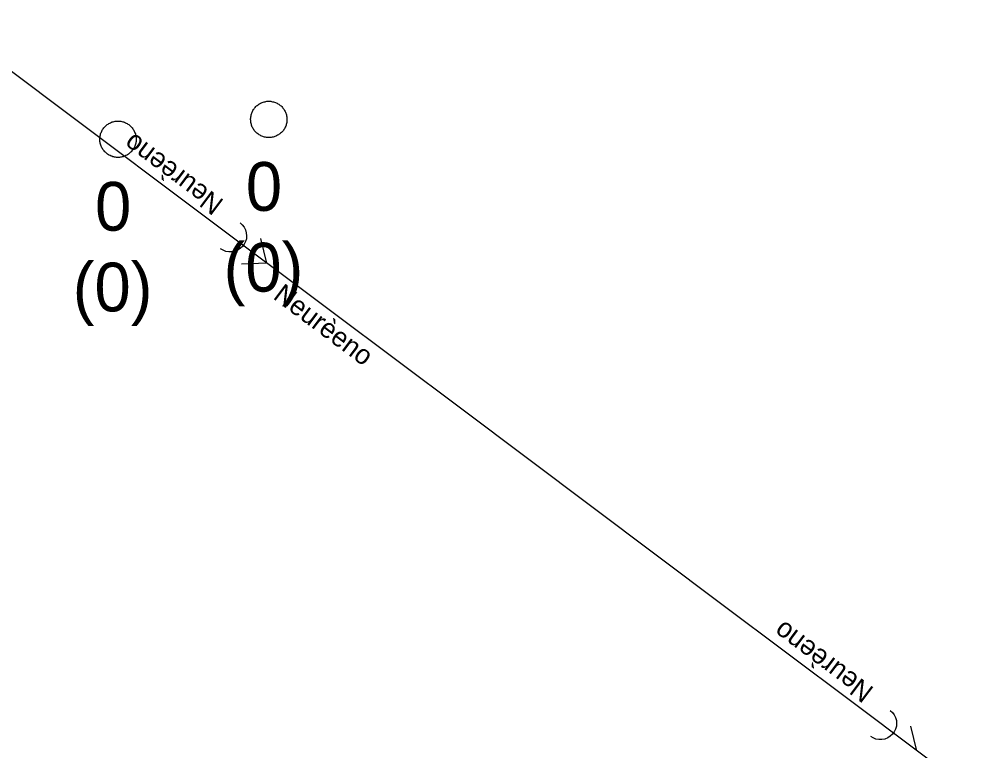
# Model space of a CAD drawing. Extents: x -606452 to -604459, y -1157823 to -1156972.
# Drawn here: x -605996.68 to -605983.44, y -1157646.7 to -1157636.64 of the extents above; entities that cross this region are included whole.
import ezdxf

# ---------------------------------------------------------------- set-up
doc = ezdxf.new("R2010")
doc.units = 0
doc.layers.add('Stoka', color=7, linetype='Continuous')
doc.layers.add('Vstupní šachta stoky', color=7, linetype='Continuous')

msp = doc.modelspace()

# ---------------------------------------------------------------- linework, layer by layer
at = {"layer": 'Stoka'}
for points in [[(-605995.955, -1157637.98), (-605997.744, -1157636.638)], [(-605994.167, -1157639.322), (-605995.955, -1157637.98)], [(-605992.378, -1157640.664), (-605994.167, -1157639.322)], [(-605993.638, -1157639.437), (-605993.608, -1157639.465), (-605993.583, -1157639.498), (-605993.564, -1157639.535), (-605993.553, -1157639.575), (-605993.549, -1157639.616), (-605993.552, -1157639.657), (-605993.564, -1157639.696), (-605993.582, -1157639.733), (-605993.607, -1157639.766), (-605993.637, -1157639.794), (-605993.672, -1157639.816), (-605993.711, -1157639.831), (-605993.751, -1157639.839), (-605993.792, -1157639.839), (-605993.833, -1157639.832), (-605993.871, -1157639.817), (-605993.907, -1157639.795)], [(-605993.271, -1157639.992), (-605993.353, -1157639.653)], [(-605993.271, -1157639.993), (-605993.621, -1157640.01)], [(-605990.589, -1157642.005), (-605992.378, -1157640.664)], [(-605988.801, -1157643.347), (-605990.589, -1157642.005)], [(-605987.012, -1157644.689), (-605988.801, -1157643.347)], [(-605985.224, -1157646.031), (-605987.012, -1157644.689)], [(-605983.435, -1157647.373), (-605985.224, -1157646.031)], [(-605984.695, -1157646.147), (-605984.664, -1157646.175), (-605984.639, -1157646.208), (-605984.621, -1157646.245), (-605984.609, -1157646.284), (-605984.606, -1157646.325), (-605984.609, -1157646.366), (-605984.62, -1157646.406), (-605984.639, -1157646.443), (-605984.663, -1157646.476), (-605984.694, -1157646.504), (-605984.729, -1157646.526), (-605984.767, -1157646.541), (-605984.808, -1157646.549), (-605984.849, -1157646.549), (-605984.89, -1157646.541), (-605984.928, -1157646.526), (-605984.963, -1157646.505)], [(-605984.328, -1157646.702), (-605984.41, -1157646.362)]]:
    msp.add_lwpolyline(points, dxfattribs=at)
at = {"layer": 'Vstupní šachta stoky'}
for p, q in [((-605993.256, -1157637.766), (-605993.243, -1157637.766)), ((-605995.331, -1157638.039), (-605995.318, -1157638.039))]:
    msp.add_line(p, q, dxfattribs=at)
for points in [[(-605993.243, -1157637.766), (-605993.23, -1157637.766), (-605993.217, -1157637.767), (-605993.204, -1157637.769), (-605993.191, -1157637.772), (-605993.178, -1157637.775), (-605993.165, -1157637.778), (-605993.153, -1157637.783), (-605993.141, -1157637.788), (-605993.129, -1157637.794), (-605993.117, -1157637.8), (-605993.106, -1157637.807), (-605993.095, -1157637.815), (-605993.085, -1157637.823), (-605993.075, -1157637.831), (-605993.065, -1157637.84), (-605993.056, -1157637.85), (-605993.048, -1157637.86), (-605993.04, -1157637.871), (-605993.032, -1157637.882), (-605993.025, -1157637.893), (-605993.019, -1157637.905), (-605993.014, -1157637.917), (-605993.009, -1157637.929), (-605993.004, -1157637.941), (-605993.001, -1157637.954), (-605992.998, -1157637.967), (-605992.996, -1157637.98), (-605992.994, -1157637.993), (-605992.993, -1157638.006), (-605992.993, -1157638.019), (-605992.994, -1157638.033), (-605992.995, -1157638.046), (-605992.997, -1157638.059), (-605992.999, -1157638.072), (-605993.003, -1157638.084), (-605993.006, -1157638.097), (-605993.011, -1157638.109), (-605993.016, -1157638.122), (-605993.022, -1157638.133), (-605993.029, -1157638.145), (-605993.036, -1157638.156), (-605993.043, -1157638.167), (-605993.052, -1157638.177), (-605993.06, -1157638.187), (-605993.07, -1157638.196), (-605993.08, -1157638.205), (-605993.09, -1157638.214), (-605993.1, -1157638.221), (-605993.111, -1157638.229), (-605993.123, -1157638.235), (-605993.135, -1157638.241), (-605993.147, -1157638.247), (-605993.159, -1157638.251), (-605993.171, -1157638.256), (-605993.184, -1157638.259), (-605993.197, -1157638.262), (-605993.21, -1157638.264), (-605993.223, -1157638.265), (-605993.236, -1157638.266), (-605993.25, -1157638.266), (-605993.263, -1157638.265), (-605993.276, -1157638.264), (-605993.289, -1157638.262), (-605993.302, -1157638.259), (-605993.315, -1157638.256), (-605993.327, -1157638.251), (-605993.339, -1157638.247), (-605993.351, -1157638.241), (-605993.363, -1157638.235), (-605993.375, -1157638.229), (-605993.386, -1157638.221), (-605993.396, -1157638.214), (-605993.406, -1157638.205), (-605993.416, -1157638.196), (-605993.426, -1157638.187), (-605993.434, -1157638.177), (-605993.443, -1157638.167), (-605993.45, -1157638.156), (-605993.457, -1157638.145), (-605993.464, -1157638.133), (-605993.47, -1157638.122), (-605993.475, -1157638.109), (-605993.48, -1157638.097), (-605993.483, -1157638.084), (-605993.487, -1157638.072), (-605993.489, -1157638.059), (-605993.491, -1157638.046), (-605993.492, -1157638.033), (-605993.493, -1157638.019), (-605993.493, -1157638.006), (-605993.492, -1157637.993), (-605993.49, -1157637.98), (-605993.488, -1157637.967), (-605993.485, -1157637.954), (-605993.482, -1157637.941), (-605993.477, -1157637.929), (-605993.472, -1157637.917), (-605993.467, -1157637.905), (-605993.461, -1157637.893), (-605993.454, -1157637.882)], [(-605993.454, -1157637.882), (-605993.446, -1157637.871), (-605993.438, -1157637.86), (-605993.43, -1157637.85), (-605993.421, -1157637.84), (-605993.411, -1157637.831), (-605993.401, -1157637.823), (-605993.391, -1157637.815), (-605993.38, -1157637.807), (-605993.369, -1157637.8), (-605993.357, -1157637.794), (-605993.345, -1157637.788), (-605993.333, -1157637.783), (-605993.321, -1157637.778), (-605993.308, -1157637.775), (-605993.295, -1157637.772), (-605993.282, -1157637.769), (-605993.269, -1157637.767), (-605993.256, -1157637.766)], [(-605995.318, -1157638.039), (-605995.305, -1157638.039), (-605995.292, -1157638.04), (-605995.279, -1157638.042), (-605995.266, -1157638.045), (-605995.253, -1157638.048), (-605995.24, -1157638.051), (-605995.228, -1157638.056), (-605995.216, -1157638.061), (-605995.204, -1157638.067), (-605995.192, -1157638.073), (-605995.181, -1157638.08), (-605995.17, -1157638.088), (-605995.16, -1157638.096), (-605995.15, -1157638.104), (-605995.14, -1157638.113), (-605995.131, -1157638.123), (-605995.123, -1157638.133), (-605995.115, -1157638.144), (-605995.107, -1157638.155), (-605995.1, -1157638.166), (-605995.094, -1157638.178), (-605995.089, -1157638.19), (-605995.084, -1157638.202), (-605995.079, -1157638.214), (-605995.076, -1157638.227), (-605995.073, -1157638.24), (-605995.071, -1157638.253), (-605995.069, -1157638.266), (-605995.068, -1157638.279), (-605995.068, -1157638.292), (-605995.069, -1157638.306), (-605995.07, -1157638.319), (-605995.072, -1157638.332), (-605995.074, -1157638.345), (-605995.078, -1157638.357), (-605995.081, -1157638.37), (-605995.086, -1157638.382), (-605995.091, -1157638.395), (-605995.097, -1157638.406), (-605995.104, -1157638.418), (-605995.111, -1157638.429), (-605995.118, -1157638.44), (-605995.127, -1157638.45), (-605995.135, -1157638.46), (-605995.145, -1157638.469), (-605995.155, -1157638.478), (-605995.165, -1157638.487), (-605995.175, -1157638.494), (-605995.186, -1157638.502), (-605995.198, -1157638.508), (-605995.21, -1157638.514), (-605995.222, -1157638.52), (-605995.234, -1157638.524), (-605995.246, -1157638.529), (-605995.259, -1157638.532), (-605995.272, -1157638.535), (-605995.285, -1157638.537), (-605995.298, -1157638.538), (-605995.311, -1157638.539), (-605995.325, -1157638.539), (-605995.338, -1157638.538), (-605995.351, -1157638.537), (-605995.364, -1157638.535), (-605995.377, -1157638.532), (-605995.39, -1157638.529), (-605995.402, -1157638.524), (-605995.414, -1157638.52), (-605995.426, -1157638.514), (-605995.438, -1157638.508), (-605995.45, -1157638.502), (-605995.461, -1157638.494), (-605995.471, -1157638.487), (-605995.481, -1157638.478), (-605995.491, -1157638.469), (-605995.501, -1157638.46), (-605995.509, -1157638.45), (-605995.518, -1157638.44), (-605995.525, -1157638.429), (-605995.532, -1157638.418), (-605995.539, -1157638.406), (-605995.545, -1157638.395), (-605995.55, -1157638.382), (-605995.555, -1157638.37), (-605995.558, -1157638.357), (-605995.562, -1157638.345), (-605995.564, -1157638.332), (-605995.566, -1157638.319), (-605995.567, -1157638.306), (-605995.568, -1157638.292), (-605995.568, -1157638.279), (-605995.567, -1157638.266), (-605995.565, -1157638.253), (-605995.563, -1157638.24), (-605995.56, -1157638.227), (-605995.557, -1157638.214), (-605995.552, -1157638.202), (-605995.547, -1157638.19), (-605995.542, -1157638.178), (-605995.536, -1157638.166), (-605995.529, -1157638.155)], [(-605995.529, -1157638.155), (-605995.521, -1157638.144), (-605995.513, -1157638.133), (-605995.505, -1157638.123), (-605995.496, -1157638.113), (-605995.486, -1157638.104), (-605995.476, -1157638.096), (-605995.466, -1157638.088), (-605995.455, -1157638.08), (-605995.444, -1157638.073), (-605995.432, -1157638.067), (-605995.42, -1157638.061), (-605995.408, -1157638.056), (-605995.396, -1157638.051), (-605995.383, -1157638.048), (-605995.37, -1157638.045), (-605995.357, -1157638.042), (-605995.344, -1157638.04), (-605995.331, -1157638.039)]]:
    msp.add_lwpolyline(points, dxfattribs=at)

# ---------------------------------------------------------------- texts
at = {"layer": 'Stoka'}
for rotation, p in [(143.1212, (-605993.848, -1157639.136)), (323.1212, (-605993.197, -1157640.474)), (143.1212, (-605984.905, -1157645.845))]:
    msp.add_text('Neurèeno', height=0.2683, rotation=rotation, dxfattribs=at).set_placement(p)
at = {"layer": 'Vstupní šachta stoky'}
for s, height, p in [('0', 0.671, (-605993.559, -1157639.274)), ('0', 0.671, (-605995.634, -1157639.547)), ('(0)', 0.6708, (-605993.865, -1157640.385)), ('(0)', 0.6708, (-605995.94, -1157640.658))]:
    msp.add_text(s, height=height, dxfattribs=at).set_placement(p)

doc.saveas('drawing.dxf')
